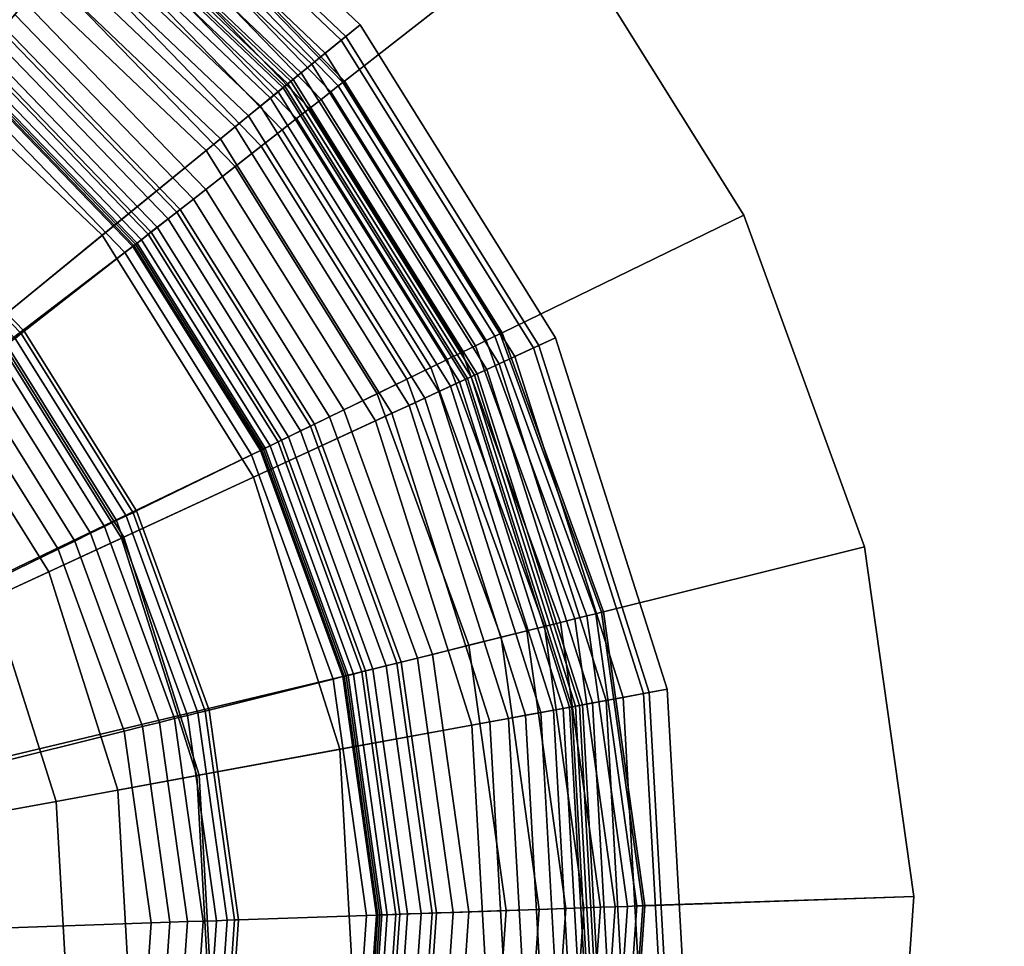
# Model space of a CAD drawing. Extents: x -43.1 to 43.1, y -41.3 to 41.3.
# Tile 325 of 656: x -0.817 to -0.001, y -18.316 to -17.548. Entities that reach past the tile are written whole.
import ezdxf

# ---------------------------------------------------------------- set-up
doc = ezdxf.new("R2010")
doc.units = 0
for name, color, linetype in [('LAMP', 7, 'CONTINUOUS'), ('LAMP_SUPPORT', 18, 'CONTINUOUS'), ('METAL_BASE', 254, 'CONTINUOUS')]:
    doc.layers.add(name, color=color, linetype=linetype)

msp = doc.modelspace()

# ---------------------------------------------------------------- linework, layer by layer
at = {"layer": 'LAMP'}
for points in [[(-0.7686, -17.3573, 15.6079), (-0.5507, -17.5648, 15.6079), (-0.5352, -17.5521, 15.8637), (-0.7567, -17.3412, 15.8637)], [(-0.7567, -17.3412, 15.8637), (-0.5352, -17.5521, 15.8637), (-0.547, -17.5617, 15.9815), (-0.7657, -17.3534, 15.9815)], [(-0.7657, -17.3534, 15.9815), (-0.547, -17.5617, 15.9815), (-0.5924, -17.5988, 16.1042), (-0.8005, -17.4006, 16.1042)], [(-0.7787, -17.3711, 15.3235), (-0.564, -17.5756, 15.3235), (-0.5507, -17.5648, 15.6079), (-0.7686, -17.3573, 15.6079)], [(-0.7872, -17.3826, 15.0232), (-0.575, -17.5846, 15.0232), (-0.564, -17.5756, 15.3235), (-0.7787, -17.3711, 15.3235)], [(-0.794, -17.3918, 14.7202), (-0.5839, -17.5918, 14.7202), (-0.575, -17.5846, 15.0232), (-0.7872, -17.3826, 15.0232)], [(-0.7991, -17.3987, 14.4272), (-0.5906, -17.5973, 14.4272), (-0.5839, -17.5918, 14.7202), (-0.794, -17.3918, 14.7202)], [(-0.8005, -17.4006, 16.1042), (-0.5924, -17.5988, 16.1042), (-0.6627, -17.6561, 16.2234), (-0.8543, -17.4736, 16.2234)], [(-0.8055, -17.4074, 13.9082), (-0.5989, -17.6041, 13.9082), (-0.5974, -17.6029, 13.9233), (-0.8044, -17.4058, 13.9233)], [(-0.8044, -17.4058, 13.9233), (-0.5974, -17.6029, 13.9233), (-0.5951, -17.6009, 14.1573), (-0.8025, -17.4034, 14.1573)], [(-0.8025, -17.4034, 14.1573), (-0.5951, -17.6009, 14.1573), (-0.5906, -17.5973, 14.4272), (-0.7991, -17.3987, 14.4272)], [(-0.8135, -17.4183, 13.8822), (-0.6094, -17.6127, 13.8822), (-0.6031, -17.6075, 13.8943), (-0.8087, -17.4117, 13.8943)], [(-0.8087, -17.4117, 13.8943), (-0.6031, -17.6075, 13.8943), (-0.5989, -17.6041, 13.9082), (-0.8055, -17.4074, 13.9082)], [(-0.8199, -17.4269, 13.8722), (-0.6177, -17.6194, 13.8722), (-0.6094, -17.6127, 13.8822), (-0.8135, -17.4183, 13.8822)], [(-0.8275, -17.4372, 13.8647), (-0.6276, -17.6275, 13.8647), (-0.6177, -17.6194, 13.8722), (-0.8199, -17.4269, 13.8722)], [(-0.836, -17.4488, 13.8601), (-0.6388, -17.6366, 13.8601), (-0.6276, -17.6275, 13.8647), (-0.8275, -17.4372, 13.8647)], [(-0.8453, -17.4614, 13.8588), (-0.6509, -17.6465, 13.8588), (-0.6388, -17.6366, 13.8601), (-0.836, -17.4488, 13.8601)], [(-0.9906, -17.6585, 13.8664), (-0.8407, -17.8013, 13.8664), (-0.6509, -17.6465, 13.8588), (-0.8453, -17.4614, 13.8588)], [(-0.8543, -17.4736, 16.2234), (-0.6627, -17.6561, 16.2234), (-0.7489, -17.7264, 16.3306), (-0.9203, -17.5632, 16.3306)], [(-0.5507, -17.5648, 15.6079), (-0.3913, -17.8199, 15.6079), (-0.3731, -17.8115, 15.8637), (-0.5352, -17.5521, 15.8637)], [(-0.5352, -17.5521, 15.8637), (-0.3731, -17.8115, 15.8637), (-0.3869, -17.8179, 15.9815), (-0.547, -17.5617, 15.9815)], [(-0.9203, -17.5632, 16.3306), (-0.7489, -17.7264, 16.3306), (-0.8424, -17.8026, 16.4176), (-0.9919, -17.6602, 16.4176)], [(-0.547, -17.5617, 15.9815), (-0.3869, -17.8179, 15.9815), (-0.4402, -17.8425, 16.1042), (-0.5924, -17.5988, 16.1042)], [(-0.564, -17.5756, 15.3235), (-0.4068, -17.8271, 15.3235), (-0.3913, -17.8199, 15.6079), (-0.5507, -17.5648, 15.6079)], [(-0.575, -17.5846, 15.0232), (-0.4198, -17.8331, 15.0232), (-0.4068, -17.8271, 15.3235), (-0.564, -17.5756, 15.3235)], [(-0.5839, -17.5918, 14.7202), (-0.4302, -17.8379, 14.7202), (-0.4198, -17.8331, 15.0232), (-0.575, -17.5846, 15.0232)], [(-0.5906, -17.5973, 14.4272), (-0.438, -17.8415, 14.4272), (-0.4302, -17.8379, 14.7202), (-0.5839, -17.5918, 14.7202)], [(-0.5924, -17.5988, 16.1042), (-0.4402, -17.8425, 16.1042), (-0.5224, -17.8805, 16.2234), (-0.6627, -17.6561, 16.2234)], [(-0.5974, -17.6029, 13.9233), (-0.446, -17.8452, 13.9233), (-0.4432, -17.8439, 14.1573), (-0.5951, -17.6009, 14.1573)], [(-0.5951, -17.6009, 14.1573), (-0.4432, -17.8439, 14.1573), (-0.438, -17.8415, 14.4272), (-0.5906, -17.5973, 14.4272)], [(-0.6094, -17.6127, 13.8822), (-0.4601, -17.8517, 13.8822), (-0.4526, -17.8482, 13.8943), (-0.6031, -17.6075, 13.8943)], [(-0.6031, -17.6075, 13.8943), (-0.4526, -17.8482, 13.8943), (-0.4478, -17.846, 13.9082), (-0.5989, -17.6041, 13.9082)], [(-0.5989, -17.6041, 13.9082), (-0.4478, -17.846, 13.9082), (-0.446, -17.8452, 13.9233), (-0.5974, -17.6029, 13.9233)], [(-0.6177, -17.6194, 13.8722), (-0.4698, -17.8562, 13.8722), (-0.4601, -17.8517, 13.8822), (-0.6094, -17.6127, 13.8822)], [(-0.6276, -17.6275, 13.8647), (-0.4814, -17.8615, 13.8647), (-0.4698, -17.8562, 13.8722), (-0.6177, -17.6194, 13.8722)], [(-0.6388, -17.6366, 13.8601), (-0.4945, -17.8676, 13.8601), (-0.4814, -17.8615, 13.8647), (-0.6276, -17.6275, 13.8647)], [(-0.6509, -17.6465, 13.8588), (-0.5087, -17.8741, 13.8588), (-0.4945, -17.8676, 13.8601), (-0.6388, -17.6366, 13.8601)], [(-0.8407, -17.8013, 13.8664), (-0.731, -17.9769, 13.8664), (-0.5087, -17.8741, 13.8588), (-0.6509, -17.6465, 13.8588)], [(-0.6627, -17.6561, 16.2234), (-0.5224, -17.8805, 16.2234), (-0.6235, -17.9272, 16.3306), (-0.7489, -17.7264, 16.3306)], [(-0.8938, -17.8446, 13.367), (-1.0313, -17.7137, 13.367), (-1.4808, -18.3233, 13.367), (-0.7932, -18.0056, 13.367)], [(-0.7489, -17.7264, 16.3306), (-0.6235, -17.9272, 16.3306), (-0.7329, -17.9778, 16.4176), (-0.8424, -17.8026, 16.4176)], [(-0.8424, -17.8026, 16.4176), (-0.7329, -17.9778, 16.4176), (-0.8405, -18.0275, 16.4759), (-0.9342, -17.8775, 16.4759)], [(-0.8938, -17.8446, 13.367), (-0.7932, -18.0056, 13.367), (-0.731, -17.9769, 13.8664), (-0.8407, -17.8013, 13.8664)], [(-0.3913, -17.8199, 15.6079), (-0.3003, -18.1067, 15.6079), (-0.2806, -18.103, 15.8637), (-0.3731, -17.8115, 15.8637)], [(-0.3731, -17.8115, 15.8637), (-0.2806, -18.103, 15.8637), (-0.2956, -18.1058, 15.9815), (-0.3869, -17.8179, 15.9815)], [(-0.3869, -17.8179, 15.9815), (-0.2956, -18.1058, 15.9815), (-0.3533, -18.1164, 16.1042), (-0.4402, -17.8425, 16.1042)], [(-0.4068, -17.8271, 15.3235), (-0.3172, -18.1098, 15.3235), (-0.3003, -18.1067, 15.6079), (-0.3913, -17.8199, 15.6079)], [(-0.4198, -17.8331, 15.0232), (-0.3312, -18.1123, 15.0232), (-0.3172, -18.1098, 15.3235), (-0.4068, -17.8271, 15.3235)], [(-0.438, -17.8415, 14.4272), (-0.3509, -18.1159, 14.4272), (-0.3424, -18.1144, 14.7202), (-0.4302, -17.8379, 14.7202)], [(-0.4302, -17.8379, 14.7202), (-0.3424, -18.1144, 14.7202), (-0.3312, -18.1123, 15.0232), (-0.4198, -17.8331, 15.0232)], [(-0.4402, -17.8425, 16.1042), (-0.3533, -18.1164, 16.1042), (-0.4424, -18.1327, 16.2234), (-0.5224, -17.8805, 16.2234)], [(-0.4526, -17.8482, 13.8943), (-0.3667, -18.1189, 13.8943), (-0.3615, -18.1179, 13.9082), (-0.4478, -17.846, 13.9082)], [(-0.4478, -17.846, 13.9082), (-0.3615, -18.1179, 13.9082), (-0.3596, -18.1175, 13.9233), (-0.446, -17.8452, 13.9233)], [(-0.446, -17.8452, 13.9233), (-0.3596, -18.1175, 13.9233), (-0.3566, -18.117, 14.1573), (-0.4432, -17.8439, 14.1573)], [(-0.4432, -17.8439, 14.1573), (-0.3566, -18.117, 14.1573), (-0.3509, -18.1159, 14.4272), (-0.438, -17.8415, 14.4272)], [(-0.4698, -17.8562, 13.8722), (-0.3854, -18.1223, 13.8722), (-0.3748, -18.1203, 13.8822), (-0.4601, -17.8517, 13.8822)], [(-0.4601, -17.8517, 13.8822), (-0.3748, -18.1203, 13.8822), (-0.3667, -18.1189, 13.8943), (-0.4526, -17.8482, 13.8943)], [(-0.4945, -17.8676, 13.8601), (-0.4122, -18.1272, 13.8601), (-0.398, -18.1246, 13.8647), (-0.4814, -17.8615, 13.8647)], [(-0.4814, -17.8615, 13.8647), (-0.398, -18.1246, 13.8647), (-0.3854, -18.1223, 13.8722), (-0.4698, -17.8562, 13.8722)], [(-0.5087, -17.8741, 13.8588), (-0.4275, -18.13, 13.8588), (-0.4122, -18.1272, 13.8601), (-0.4945, -17.8676, 13.8601)], [(-0.731, -17.9769, 13.8664), (-0.6684, -18.1742, 13.8664), (-0.4275, -18.13, 13.8588), (-0.5087, -17.8741, 13.8588)], [(-0.5224, -17.8805, 16.2234), (-0.4424, -18.1327, 16.2234), (-0.5519, -18.1528, 16.3306), (-0.6235, -17.9272, 16.3306)], [(-0.6235, -17.9272, 16.3306), (-0.5519, -18.1528, 16.3306), (-0.6705, -18.1746, 16.4176), (-0.7329, -17.9778, 16.4176)], [(-0.7932, -18.0056, 13.367), (-0.7358, -18.1866, 13.367), (-0.6684, -18.1742, 13.8664), (-0.731, -17.9769, 13.8664)], [(-0.7329, -17.9778, 16.4176), (-0.6705, -18.1746, 16.4176), (-0.7871, -18.196, 16.4759), (-0.8405, -18.0275, 16.4759)], [(-0.7358, -18.1866, 13.367), (-0.7932, -18.0056, 13.367), (-1.4808, -18.3233, 13.367), (-0.7252, -18.3761, 13.367)], [(-0.8405, -18.0275, 16.4759), (-0.7871, -18.196, 16.4759), (-0.8904, -18.215, 16.4972), (-0.9359, -18.0716, 16.4972)], [(-0.2956, -18.1058, 15.9815), (-0.2787, -18.4074, 15.9815), (-0.3372, -18.4033, 16.1042), (-0.3533, -18.1164, 16.1042)], [(-0.3172, -18.1098, 15.3235), (-0.3006, -18.4058, 15.3235), (-0.2835, -18.407, 15.6079), (-0.3003, -18.1067, 15.6079)], [(-0.3003, -18.1067, 15.6079), (-0.2835, -18.407, 15.6079), (-0.2635, -18.4084, 15.8637), (-0.2806, -18.103, 15.8637)], [(-0.2806, -18.103, 15.8637), (-0.2635, -18.4084, 15.8637), (-0.2787, -18.4074, 15.9815), (-0.2956, -18.1058, 15.9815)], [(-0.3566, -18.117, 14.1573), (-0.3406, -18.403, 14.1573), (-0.3348, -18.4034, 14.4272), (-0.3509, -18.1159, 14.4272)], [(-0.3509, -18.1159, 14.4272), (-0.3348, -18.4034, 14.4272), (-0.3262, -18.404, 14.7202), (-0.3424, -18.1144, 14.7202)], [(-0.3424, -18.1144, 14.7202), (-0.3262, -18.404, 14.7202), (-0.3148, -18.4048, 15.0232), (-0.3312, -18.1123, 15.0232)], [(-0.3312, -18.1123, 15.0232), (-0.3148, -18.4048, 15.0232), (-0.3006, -18.4058, 15.3235), (-0.3172, -18.1098, 15.3235)], [(-0.3533, -18.1164, 16.1042), (-0.3372, -18.4033, 16.1042), (-0.4276, -18.397, 16.2234), (-0.4424, -18.1327, 16.2234)], [(-0.398, -18.1246, 13.8647), (-0.3826, -18.4001, 13.8647), (-0.3698, -18.401, 13.8722), (-0.3854, -18.1223, 13.8722)], [(-0.3854, -18.1223, 13.8722), (-0.3698, -18.401, 13.8722), (-0.3591, -18.4017, 13.8822), (-0.3748, -18.1203, 13.8822)], [(-0.3748, -18.1203, 13.8822), (-0.3591, -18.4017, 13.8822), (-0.3509, -18.4023, 13.8943), (-0.3667, -18.1189, 13.8943)], [(-0.3667, -18.1189, 13.8943), (-0.3509, -18.4023, 13.8943), (-0.3456, -18.4027, 13.9082), (-0.3615, -18.1179, 13.9082)], [(-0.3615, -18.1179, 13.9082), (-0.3456, -18.4027, 13.9082), (-0.3437, -18.4028, 13.9233), (-0.3596, -18.1175, 13.9233)], [(-0.3596, -18.1175, 13.9233), (-0.3437, -18.4028, 13.9233), (-0.3406, -18.403, 14.1573), (-0.3566, -18.117, 14.1573)], [(-0.6684, -18.1742, 13.8664), (-0.6568, -18.3809, 13.8664), (-0.4125, -18.398, 13.8588), (-0.4275, -18.13, 13.8588)], [(-0.4275, -18.13, 13.8588), (-0.4125, -18.398, 13.8588), (-0.3969, -18.3991, 13.8601), (-0.4122, -18.1272, 13.8601)], [(-0.4122, -18.1272, 13.8601), (-0.3969, -18.3991, 13.8601), (-0.3826, -18.4001, 13.8647), (-0.398, -18.1246, 13.8647)], [(-0.4424, -18.1327, 16.2234), (-0.4276, -18.397, 16.2234), (-0.5387, -18.3892, 16.3306), (-0.5519, -18.1528, 16.3306)], [(-0.5519, -18.1528, 16.3306), (-0.5387, -18.3892, 16.3306), (-0.659, -18.3808, 16.4176), (-0.6705, -18.1746, 16.4176)], [(-0.6705, -18.1746, 16.4176), (-0.659, -18.3808, 16.4176), (-0.7772, -18.3725, 16.4759), (-0.7871, -18.196, 16.4759)], [(-0.7358, -18.1866, 13.367), (-0.7252, -18.3761, 13.367), (-0.6568, -18.3809, 13.8664), (-0.6684, -18.1742, 13.8664)], [(-0.7871, -18.196, 16.4759), (-0.7772, -18.3725, 16.4759), (-0.882, -18.3652, 16.4972), (-0.8904, -18.215, 16.4972)]]:
    msp.add_3dface(points, dxfattribs=at)
at = {"layer": 'LAMP_SUPPORT'}
for points in [[(-0.8128, -17.5334, 10.1302), (-0.9916, -17.4128, 10.1302), (-1.006, -17.4398, 10.1202), (-0.8325, -17.5568, 10.1202)], [(-0.548, -17.5986, 10.2099), (-0.719, -17.4215, 10.2099), (-0.7201, -17.4228, 10.1948), (-0.5494, -17.5997, 10.1948)], [(-0.5494, -17.5997, 13.6888), (-0.7201, -17.4229, 13.6888), (-0.719, -17.4215, 13.6738), (-0.548, -17.5986, 13.6738)], [(-0.548, -17.5986, 13.6738), (-0.719, -17.4215, 13.6738), (-0.719, -17.4215, 10.2099), (-0.548, -17.5986, 10.2099)], [(-0.5532, -17.6027, 10.181), (-0.7233, -17.4266, 10.181), (-0.7283, -17.4326, 10.1688), (-0.5594, -17.6075, 10.1688)], [(-0.5594, -17.6075, 13.7148), (-0.7283, -17.4326, 13.7148), (-0.7233, -17.4266, 13.7026), (-0.5532, -17.6027, 13.7026)], [(-0.5494, -17.5997, 10.1948), (-0.7201, -17.4228, 10.1948), (-0.7233, -17.4266, 10.181), (-0.5532, -17.6027, 10.181)], [(-0.5532, -17.6027, 13.7026), (-0.7233, -17.4266, 13.7026), (-0.7201, -17.4229, 13.6888), (-0.5494, -17.5997, 13.6888)], [(-0.5594, -17.6075, 10.1688), (-0.7283, -17.4326, 10.1688), (-0.7348, -17.4404, 10.1587), (-0.5674, -17.6138, 10.1587)], [(-0.5674, -17.6138, 13.725), (-0.7348, -17.4404, 13.725), (-0.7283, -17.4326, 13.7148), (-0.5594, -17.6075, 13.7148)], [(-0.5674, -17.6138, 10.1587), (-0.7348, -17.4404, 10.1587), (-0.7427, -17.4497, 10.1509), (-0.577, -17.6213, 10.1509)], [(-0.577, -17.6213, 13.7328), (-0.7427, -17.4497, 13.7328), (-0.7348, -17.4404, 13.725), (-0.5674, -17.6138, 13.725)], [(-0.577, -17.6213, 10.1509), (-0.7427, -17.4497, 10.1509), (-0.7515, -17.4603, 10.146), (-0.5879, -17.6298, 10.146)], [(-0.5879, -17.6298, 13.7377), (-0.7515, -17.4603, 13.7377), (-0.7427, -17.4497, 13.7328), (-0.577, -17.6213, 13.7328)], [(-0.5879, -17.6298, 10.146), (-0.7515, -17.4603, 10.146), (-0.7612, -17.4718, 10.1442), (-0.5997, -17.6391, 10.1442)], [(-0.5997, -17.6391, 13.7394), (-0.7612, -17.4718, 13.7394), (-0.7515, -17.4603, 13.7377), (-0.5879, -17.6298, 13.7377)], [(-1.4648, -18.3026, 12.7749), (-1.0271, -17.4795, 12.7749), (-0.8614, -17.5912, 12.7749), (-0.7226, -17.735, 12.7749)], [(-0.6732, -17.6965, 13.7394), (-0.8212, -17.5433, 13.7394), (-0.7612, -17.4718, 13.7394), (-0.5997, -17.6391, 13.7394)], [(-0.5997, -17.6391, 10.1442), (-0.7612, -17.4718, 10.1442), (-0.7753, -17.4886, 10.1425), (-0.617, -17.6526, 10.1425)], [(-0.617, -17.6526, 10.1425), (-0.7753, -17.4886, 10.1425), (-0.793, -17.5097, 10.1378), (-0.6387, -17.6695, 10.1378)], [(-0.6387, -17.6695, 10.1378), (-0.793, -17.5097, 10.1378), (-0.8128, -17.5334, 10.1302), (-0.663, -17.6885, 10.1302)], [(-0.663, -17.6885, 10.1302), (-0.8128, -17.5334, 10.1302), (-0.8325, -17.5568, 10.1202), (-0.6871, -17.7073, 10.1202)], [(-0.6842, -17.7051, 13.7378), (-0.8301, -17.554, 13.7378), (-0.8212, -17.5433, 13.7394), (-0.6732, -17.6965, 13.7394)], [(-0.6871, -17.7073, 10.1202), (-0.8325, -17.5568, 10.1202), (-0.8497, -17.5773, 10.1081), (-0.7082, -17.7238, 10.1081)], [(-0.6943, -17.7129, 13.7333), (-0.8384, -17.5638, 13.7333), (-0.8301, -17.554, 13.7378), (-0.6842, -17.7051, 13.7378)], [(-0.7032, -17.7199, 13.7261), (-0.8456, -17.5724, 13.7261), (-0.8384, -17.5638, 13.7333), (-0.6943, -17.7129, 13.7333)], [(-0.7082, -17.7238, 10.1081), (-0.8497, -17.5773, 10.1081), (-0.8621, -17.5921, 10.0942), (-0.7234, -17.7357, 10.0942)], [(-0.7107, -17.7257, 13.7167), (-0.8517, -17.5797, 13.7167), (-0.8456, -17.5724, 13.7261), (-0.7032, -17.7199, 13.7261)], [(-0.72, -17.733, 13.6925), (-0.8593, -17.5887, 13.6925), (-0.8563, -17.5852, 13.7054), (-0.7163, -17.7302, 13.7054)], [(-0.7163, -17.7302, 13.7054), (-0.8563, -17.5852, 13.7054), (-0.8517, -17.5797, 13.7167), (-0.7107, -17.7257, 13.7167)], [(-0.7234, -17.7357, 10.0942), (-0.8621, -17.5921, 10.0942), (-0.8675, -17.5985, 10.0789), (-0.73, -17.7408, 10.0789)], [(-0.7226, -17.735, 12.7749), (-0.8614, -17.5912, 12.7749), (-0.8603, -17.59, 13.6786), (-0.7213, -17.734, 13.6786)], [(-0.7213, -17.734, 13.6786), (-0.8603, -17.59, 13.6786), (-0.8593, -17.5887, 13.6925), (-0.72, -17.733, 13.6925)], [(-0.73, -17.7408, 10.0789), (-0.8675, -17.5985, 10.0789), (-0.9356, -17.6797, 9.0568), (-0.8135, -17.8061, 9.0568)], [(-0.4191, -17.8082, 10.1948), (-0.5494, -17.5997, 10.1948), (-0.5532, -17.6027, 10.181), (-0.4235, -17.8103, 10.181)], [(-0.4235, -17.8103, 13.7026), (-0.5532, -17.6027, 13.7026), (-0.5494, -17.5997, 13.6888), (-0.4191, -17.8082, 13.6888)], [(-0.4175, -17.8074, 10.2099), (-0.548, -17.5986, 10.2099), (-0.5494, -17.5997, 10.1948), (-0.4191, -17.8082, 10.1948)], [(-0.4191, -17.8082, 13.6888), (-0.5494, -17.5997, 13.6888), (-0.548, -17.5986, 13.6738), (-0.4175, -17.8074, 13.6738)], [(-0.4175, -17.8074, 13.6738), (-0.548, -17.5986, 13.6738), (-0.548, -17.5986, 10.2099), (-0.4175, -17.8074, 10.2099)], [(-0.4305, -17.8137, 10.1688), (-0.5594, -17.6075, 10.1688), (-0.5674, -17.6138, 10.1587), (-0.4396, -17.8182, 10.1587)], [(-0.4396, -17.8182, 13.725), (-0.5674, -17.6138, 13.725), (-0.5594, -17.6075, 13.7148), (-0.4305, -17.8137, 13.7148)], [(-0.4235, -17.8103, 10.181), (-0.5532, -17.6027, 10.181), (-0.5594, -17.6075, 10.1688), (-0.4305, -17.8137, 10.1688)], [(-0.4305, -17.8137, 13.7148), (-0.5594, -17.6075, 13.7148), (-0.5532, -17.6027, 13.7026), (-0.4235, -17.8103, 13.7026)], [(-0.4396, -17.8182, 10.1587), (-0.5674, -17.6138, 10.1587), (-0.577, -17.6213, 10.1509), (-0.4506, -17.8235, 10.1509)], [(-0.4506, -17.8235, 13.7328), (-0.577, -17.6213, 13.7328), (-0.5674, -17.6138, 13.725), (-0.4396, -17.8182, 13.725)], [(-0.4506, -17.8235, 10.1509), (-0.577, -17.6213, 10.1509), (-0.5879, -17.6298, 10.146), (-0.463, -17.8296, 10.146)], [(-0.463, -17.8296, 13.7377), (-0.5879, -17.6298, 13.7377), (-0.577, -17.6213, 13.7328), (-0.4506, -17.8235, 13.7328)], [(-0.463, -17.8296, 10.146), (-0.5879, -17.6298, 10.146), (-0.5997, -17.6391, 10.1442), (-0.4765, -17.8362, 10.1442)], [(-0.4765, -17.8362, 13.7394), (-0.5997, -17.6391, 13.7394), (-0.5879, -17.6298, 13.7377), (-0.463, -17.8296, 13.7377)], [(-0.5604, -17.8771, 13.7394), (-0.6732, -17.6965, 13.7394), (-0.5997, -17.6391, 13.7394), (-0.4765, -17.8362, 13.7394)], [(-0.4765, -17.8362, 10.1442), (-0.5997, -17.6391, 10.1442), (-0.617, -17.6526, 10.1425), (-0.4963, -17.8458, 10.1425)], [(-0.4963, -17.8458, 10.1425), (-0.617, -17.6526, 10.1425), (-0.6387, -17.6695, 10.1378), (-0.521, -17.8579, 10.1378)], [(-0.521, -17.8579, 10.1378), (-0.6387, -17.6695, 10.1378), (-0.663, -17.6885, 10.1302), (-0.5487, -17.8714, 10.1302)], [(-0.8161, -17.8081, 9.0415), (-0.9377, -17.6822, 9.0415), (-0.9417, -17.687, 9.0276), (-0.821, -17.812, 9.0276)], [(-0.8135, -17.8061, 9.0568), (-0.9356, -17.6797, 9.0568), (-0.9377, -17.6822, 9.0415), (-0.8161, -17.8081, 9.0415)], [(-0.5487, -17.8714, 10.1302), (-0.663, -17.6885, 10.1302), (-0.6871, -17.7073, 10.1202), (-0.5762, -17.8848, 10.1202)], [(-0.5729, -17.8832, 13.7378), (-0.6842, -17.7051, 13.7378), (-0.6732, -17.6965, 13.7394), (-0.5604, -17.8771, 13.7394)], [(-0.5762, -17.8848, 10.1202), (-0.6871, -17.7073, 10.1202), (-0.7082, -17.7238, 10.1081), (-0.6003, -17.8965, 10.1081)], [(-0.5844, -17.8888, 13.7333), (-0.6943, -17.7129, 13.7333), (-0.6842, -17.7051, 13.7378), (-0.5729, -17.8832, 13.7378)], [(-0.5946, -17.8938, 13.7261), (-0.7032, -17.7199, 13.7261), (-0.6943, -17.7129, 13.7333), (-0.5844, -17.8888, 13.7333)], [(-0.6003, -17.8965, 10.1081), (-0.7082, -17.7238, 10.1081), (-0.7234, -17.7357, 10.0942), (-0.6176, -17.905, 10.0942)], [(-0.6031, -17.8979, 13.7167), (-0.7107, -17.7257, 13.7167), (-0.7032, -17.7199, 13.7261), (-0.5946, -17.8938, 13.7261)], [(-0.6137, -17.9031, 13.6925), (-0.72, -17.733, 13.6925), (-0.7163, -17.7302, 13.7054), (-0.6096, -17.9011, 13.7054)], [(-0.6096, -17.9011, 13.7054), (-0.7163, -17.7302, 13.7054), (-0.7107, -17.7257, 13.7167), (-0.6031, -17.8979, 13.7167)], [(-1.4572, -18.3089, 12.7749), (-1.4648, -18.3026, 12.7749), (-0.7226, -17.735, 12.7749), (-0.6166, -17.9045, 12.7749)], [(-0.6251, -17.9087, 10.0789), (-0.73, -17.7408, 10.0789), (-0.8135, -17.8061, 9.0568), (-0.7204, -17.9551, 9.0568)], [(-0.6176, -17.905, 10.0942), (-0.7234, -17.7357, 10.0942), (-0.73, -17.7408, 10.0789), (-0.6251, -17.9087, 10.0789)], [(-0.6166, -17.9045, 12.7749), (-0.7226, -17.735, 12.7749), (-0.7213, -17.734, 13.6786), (-0.6152, -17.9038, 13.6786)], [(-0.6152, -17.9038, 13.6786), (-0.7213, -17.734, 13.6786), (-0.72, -17.733, 13.6925), (-0.6137, -17.9031, 13.6925)], [(-0.7204, -17.9551, 9.0568), (-0.8135, -17.8061, 9.0568), (-0.8161, -17.8081, 9.0415), (-0.7233, -17.9566, 9.0415)], [(-0.729, -17.9593, 9.0276), (-0.821, -17.812, 9.0276), (-0.828, -17.8174, 9.0155), (-0.7369, -17.9632, 9.0155)], [(-0.7233, -17.9566, 9.0415), (-0.8161, -17.8081, 9.0415), (-0.821, -17.812, 9.0276), (-0.729, -17.9593, 9.0276)], [(-0.3473, -18.0422, 10.1688), (-0.4305, -17.8137, 10.1688), (-0.4396, -17.8182, 10.1587), (-0.3572, -18.0447, 10.1587)], [(-0.3572, -18.0447, 13.725), (-0.4396, -17.8182, 13.725), (-0.4305, -17.8137, 13.7148), (-0.3473, -18.0422, 13.7148)], [(-0.3398, -18.0404, 10.181), (-0.4235, -17.8103, 10.181), (-0.4305, -17.8137, 10.1688), (-0.3473, -18.0422, 10.1688)], [(-0.3473, -18.0422, 13.7148), (-0.4305, -17.8137, 13.7148), (-0.4235, -17.8103, 13.7026), (-0.3398, -18.0404, 13.7026)], [(-0.335, -18.0392, 10.1948), (-0.4191, -17.8082, 10.1948), (-0.4235, -17.8103, 10.181), (-0.3398, -18.0404, 10.181)], [(-0.3398, -18.0404, 13.7026), (-0.4235, -17.8103, 13.7026), (-0.4191, -17.8082, 13.6888), (-0.335, -18.0392, 13.6888)], [(-0.3333, -18.0388, 10.2099), (-0.4175, -17.8074, 10.2099), (-0.4191, -17.8082, 10.1948), (-0.335, -18.0392, 10.1948)], [(-0.335, -18.0392, 13.6888), (-0.4191, -17.8082, 13.6888), (-0.4175, -17.8074, 13.6738), (-0.3333, -18.0388, 13.6738)], [(-0.3333, -18.0388, 13.6738), (-0.4175, -17.8074, 13.6738), (-0.4175, -17.8074, 10.2099), (-0.3333, -18.0388, 10.2099)], [(-0.7369, -17.9632, 9.0155), (-0.828, -17.8174, 9.0155), (-0.8368, -17.8242, 9.0055), (-0.7469, -17.9681, 9.0055)], [(-0.3572, -18.0447, 10.1587), (-0.4396, -17.8182, 10.1587), (-0.4506, -17.8235, 10.1509), (-0.369, -18.0477, 10.1509)], [(-0.369, -18.0477, 13.7328), (-0.4506, -17.8235, 13.7328), (-0.4396, -17.8182, 13.725), (-0.3572, -18.0447, 13.725)], [(-0.7469, -17.9681, 9.0055), (-0.8368, -17.8242, 9.0055), (-0.847, -17.8322, 8.9979), (-0.7586, -17.9737, 8.9979)], [(-0.3824, -18.051, 10.146), (-0.463, -17.8296, 10.146), (-0.4765, -17.8362, 10.1442), (-0.397, -18.0546, 10.1442)], [(-0.397, -18.0546, 13.7394), (-0.4765, -17.8362, 13.7394), (-0.463, -17.8296, 13.7377), (-0.3824, -18.051, 13.7377)], [(-0.369, -18.0477, 10.1509), (-0.4506, -17.8235, 10.1509), (-0.463, -17.8296, 10.146), (-0.3824, -18.051, 10.146)], [(-0.3824, -18.051, 13.7377), (-0.463, -17.8296, 13.7377), (-0.4506, -17.8235, 13.7328), (-0.369, -18.0477, 13.7328)], [(-0.7586, -17.9737, 8.9979), (-0.847, -17.8322, 8.9979), (-0.8584, -17.8411, 8.9931), (-0.7715, -17.9801, 8.9931)], [(-0.4875, -18.0772, 13.7394), (-0.5604, -17.8771, 13.7394), (-0.4765, -17.8362, 13.7394), (-0.397, -18.0546, 13.7394)], [(-0.397, -18.0546, 10.1442), (-0.4765, -17.8362, 10.1442), (-0.4963, -17.8458, 10.1425), (-0.4183, -18.0599, 10.1425)], [(-0.7715, -17.9801, 8.9931), (-0.8584, -17.8411, 8.9931), (-0.8706, -17.8507, 8.9914), (-0.7855, -17.9869, 8.9914)], [(-0.4183, -18.0599, 10.1425), (-0.4963, -17.8458, 10.1425), (-0.521, -17.8579, 10.1378), (-0.445, -18.0666, 10.1378)], [(-0.7855, -17.9869, 8.9914), (-0.8706, -17.8507, 8.9914), (-1.1497, -18.0687, 8.9914), (-1.1038, -18.1421, 8.9914)], [(-0.445, -18.0666, 10.1378), (-0.521, -17.8579, 10.1378), (-0.5487, -17.8714, 10.1302), (-0.475, -18.0741, 10.1302)], [(-0.475, -18.0741, 10.1302), (-0.5487, -17.8714, 10.1302), (-0.5762, -17.8848, 10.1202), (-0.5046, -18.0815, 10.1202)], [(-0.5011, -18.0806, 13.7378), (-0.5729, -17.8832, 13.7378), (-0.5604, -17.8771, 13.7394), (-0.4875, -18.0772, 13.7394)], [(-0.5046, -18.0815, 10.1202), (-0.5762, -17.8848, 10.1202), (-0.6003, -17.8965, 10.1081), (-0.5306, -18.0879, 10.1081)], [(-0.5135, -18.0837, 13.7333), (-0.5844, -17.8888, 13.7333), (-0.5729, -17.8832, 13.7378), (-0.5011, -18.0806, 13.7378)], [(-0.5336, -18.0887, 13.7167), (-0.6031, -17.8979, 13.7167), (-0.5946, -17.8938, 13.7261), (-0.5245, -18.0864, 13.7261)], [(-0.5245, -18.0864, 13.7261), (-0.5946, -17.8938, 13.7261), (-0.5844, -17.8888, 13.7333), (-0.5135, -18.0837, 13.7333)], [(-0.5306, -18.0879, 10.1081), (-0.6003, -17.8965, 10.1081), (-0.6176, -17.905, 10.0942), (-0.5494, -18.0926, 10.0942)], [(-0.5483, -18.0923, 12.7749), (-0.6166, -17.9045, 12.7749), (-0.6152, -17.9038, 13.6786), (-0.5467, -18.0919, 13.6786)], [(-0.5467, -18.0919, 13.6786), (-0.6152, -17.9038, 13.6786), (-0.6137, -17.9031, 13.6925), (-0.5451, -18.0916, 13.6925)], [(-0.5451, -18.0916, 13.6925), (-0.6137, -17.9031, 13.6925), (-0.6096, -17.9011, 13.7054), (-0.5406, -18.0904, 13.7054)], [(-0.5406, -18.0904, 13.7054), (-0.6096, -17.9011, 13.7054), (-0.6031, -17.8979, 13.7167), (-0.5336, -18.0887, 13.7167)], [(-1.4572, -18.3089, 12.7749), (-0.6166, -17.9045, 12.7749), (-0.5483, -18.0923, 12.7749)], [(-0.5575, -18.0946, 10.0789), (-0.6251, -17.9087, 10.0789), (-0.7204, -17.9551, 9.0568), (-0.6603, -18.1203, 9.0568)], [(-0.5494, -18.0926, 10.0942), (-0.6176, -17.905, 10.0942), (-0.6251, -17.9087, 10.0789), (-0.5575, -18.0946, 10.0789)], [(-0.6695, -18.1226, 9.0276), (-0.729, -17.9593, 9.0276), (-0.7369, -17.9632, 9.0155), (-0.6781, -18.1247, 9.0155)], [(-0.6635, -18.1211, 9.0415), (-0.7233, -17.9566, 9.0415), (-0.729, -17.9593, 9.0276), (-0.6695, -18.1226, 9.0276)], [(-0.6603, -18.1203, 9.0568), (-0.7204, -17.9551, 9.0568), (-0.7233, -17.9566, 9.0415), (-0.6635, -18.1211, 9.0415)], [(-0.6889, -18.1274, 9.0055), (-0.7469, -17.9681, 9.0055), (-0.7586, -17.9737, 8.9979), (-0.7015, -18.1305, 8.9979)], [(-0.6781, -18.1247, 9.0155), (-0.7369, -17.9632, 9.0155), (-0.7469, -17.9681, 9.0055), (-0.6889, -18.1274, 9.0055)], [(-0.7015, -18.1305, 8.9979), (-0.7586, -17.9737, 8.9979), (-0.7715, -17.9801, 8.9931), (-0.7155, -18.134, 8.9931)], [(-0.7155, -18.134, 8.9931), (-0.7715, -17.9801, 8.9931), (-0.7855, -17.9869, 8.9914), (-0.7306, -18.1378, 8.9914)], [(-0.7306, -18.1378, 8.9914), (-0.7855, -17.9869, 8.9914), (-1.1038, -18.1421, 8.9914), (-1.0742, -18.2235, 8.9914)], [(-0.3135, -18.2831, 10.1688), (-0.3473, -18.0422, 10.1688), (-0.3572, -18.0447, 10.1587), (-0.3237, -18.2834, 10.1587)], [(-0.3237, -18.2834, 13.725), (-0.3572, -18.0447, 13.725), (-0.3473, -18.0422, 13.7148), (-0.3135, -18.2831, 13.7148)], [(-0.3057, -18.2828, 10.181), (-0.3398, -18.0404, 10.181), (-0.3473, -18.0422, 10.1688), (-0.3135, -18.2831, 10.1688)], [(-0.3135, -18.2831, 13.7148), (-0.3473, -18.0422, 13.7148), (-0.3398, -18.0404, 13.7026), (-0.3057, -18.2828, 13.7026)], [(-0.3008, -18.2826, 10.1948), (-0.335, -18.0392, 10.1948), (-0.3398, -18.0404, 10.181), (-0.3057, -18.2828, 10.181)], [(-0.3057, -18.2828, 13.7026), (-0.3398, -18.0404, 13.7026), (-0.335, -18.0392, 13.6888), (-0.3008, -18.2826, 13.6888)], [(-0.299, -18.2825, 10.2099), (-0.3333, -18.0388, 10.2099), (-0.335, -18.0392, 10.1948), (-0.3008, -18.2826, 10.1948)], [(-0.3008, -18.2826, 13.6888), (-0.335, -18.0392, 13.6888), (-0.3333, -18.0388, 13.6738), (-0.299, -18.2826, 13.6738)], [(-0.299, -18.2826, 13.6738), (-0.3333, -18.0388, 13.6738), (-0.3333, -18.0388, 10.2099), (-0.299, -18.2825, 10.2099)], [(-0.3496, -18.2843, 10.146), (-0.3824, -18.051, 10.146), (-0.397, -18.0546, 10.1442), (-0.3647, -18.2848, 10.1442)], [(-0.3647, -18.2848, 13.7394), (-0.397, -18.0546, 13.7394), (-0.3824, -18.051, 13.7377), (-0.3496, -18.2843, 13.7377)], [(-0.3358, -18.2838, 10.1509), (-0.369, -18.0477, 10.1509), (-0.3824, -18.051, 10.146), (-0.3496, -18.2843, 10.146)], [(-0.3496, -18.2843, 13.7377), (-0.3824, -18.051, 13.7377), (-0.369, -18.0477, 13.7328), (-0.3358, -18.2838, 13.7328)], [(-0.3237, -18.2834, 10.1587), (-0.3572, -18.0447, 10.1587), (-0.369, -18.0477, 10.1509), (-0.3358, -18.2838, 10.1509)], [(-0.3358, -18.2838, 13.7328), (-0.369, -18.0477, 13.7328), (-0.3572, -18.0447, 13.725), (-0.3237, -18.2834, 13.725)], [(-0.4579, -18.2881, 13.7394), (-0.4875, -18.0772, 13.7394), (-0.397, -18.0546, 13.7394), (-0.3647, -18.2848, 13.7394)], [(-0.3647, -18.2848, 10.1442), (-0.397, -18.0546, 10.1442), (-0.4183, -18.0599, 10.1425), (-0.3866, -18.2856, 10.1425)], [(-0.4141, -18.2866, 10.1378), (-0.445, -18.0666, 10.1378), (-0.475, -18.0741, 10.1302), (-0.445, -18.2876, 10.1302)], [(-0.3866, -18.2856, 10.1425), (-0.4183, -18.0599, 10.1425), (-0.445, -18.0666, 10.1378), (-0.4141, -18.2866, 10.1378)], [(-0.445, -18.2876, 10.1302), (-0.475, -18.0741, 10.1302), (-0.5046, -18.0815, 10.1202), (-0.4755, -18.2887, 10.1202)], [(-0.4755, -18.2887, 10.1202), (-0.5046, -18.0815, 10.1202), (-0.5306, -18.0879, 10.1081), (-0.5022, -18.2896, 10.1081)], [(-0.4846, -18.289, 13.7333), (-0.5135, -18.0837, 13.7333), (-0.5011, -18.0806, 13.7378), (-0.4718, -18.2886, 13.7378)], [(-0.4718, -18.2886, 13.7378), (-0.5011, -18.0806, 13.7378), (-0.4875, -18.0772, 13.7394), (-0.4579, -18.2881, 13.7394)], [(-0.5022, -18.2896, 10.1081), (-0.5306, -18.0879, 10.1081), (-0.5494, -18.0926, 10.0942), (-0.5216, -18.2903, 10.0942)], [(-0.5188, -18.2902, 13.6786), (-0.5467, -18.0919, 13.6786), (-0.5451, -18.0916, 13.6925), (-0.5172, -18.2902, 13.6925)], [(-0.5172, -18.2902, 13.6925), (-0.5451, -18.0916, 13.6925), (-0.5406, -18.0904, 13.7054), (-0.5126, -18.29, 13.7054)], [(-0.5126, -18.29, 13.7054), (-0.5406, -18.0904, 13.7054), (-0.5336, -18.0887, 13.7167), (-0.5054, -18.2898, 13.7167)], [(-0.5054, -18.2898, 13.7167), (-0.5336, -18.0887, 13.7167), (-0.5245, -18.0864, 13.7261), (-0.4959, -18.2894, 13.7261)], [(-0.4959, -18.2894, 13.7261), (-0.5245, -18.0864, 13.7261), (-0.5135, -18.0837, 13.7333), (-0.4846, -18.289, 13.7333)], [(-1.4572, -18.3089, 12.7749), (-0.5483, -18.0923, 12.7749), (-0.5205, -18.2903, 12.7749), (-0.5344, -18.4897, 12.7749)], [(-0.5299, -18.2906, 10.0789), (-0.5575, -18.0946, 10.0789), (-0.6603, -18.1203, 9.0568), (-0.6358, -18.2943, 9.0568)], [(-0.5216, -18.2903, 10.0942), (-0.5494, -18.0926, 10.0942), (-0.5575, -18.0946, 10.0789), (-0.5299, -18.2906, 10.0789)], [(-0.5205, -18.2903, 12.7749), (-0.5483, -18.0923, 12.7749), (-0.5467, -18.0919, 13.6786), (-0.5188, -18.2902, 13.6786)], [(-0.6453, -18.2946, 9.0276), (-0.6695, -18.1226, 9.0276), (-0.6781, -18.1247, 9.0155), (-0.6542, -18.295, 9.0155)], [(-0.6391, -18.2944, 9.0415), (-0.6635, -18.1211, 9.0415), (-0.6695, -18.1226, 9.0276), (-0.6453, -18.2946, 9.0276)], [(-0.6358, -18.2943, 9.0568), (-0.6603, -18.1203, 9.0568), (-0.6635, -18.1211, 9.0415), (-0.6391, -18.2944, 9.0415)], [(-0.6783, -18.2958, 8.9979), (-0.7015, -18.1305, 8.9979), (-0.7155, -18.134, 8.9931), (-0.6927, -18.2963, 8.9931)], [(-0.6653, -18.2953, 9.0055), (-0.6889, -18.1274, 9.0055), (-0.7015, -18.1305, 8.9979), (-0.6783, -18.2958, 8.9979)], [(-0.6542, -18.295, 9.0155), (-0.6781, -18.1247, 9.0155), (-0.6889, -18.1274, 9.0055), (-0.6653, -18.2953, 9.0055)], [(-0.7082, -18.2968, 8.9914), (-0.7306, -18.1378, 8.9914), (-1.0742, -18.2235, 8.9914), (-1.0622, -18.3092, 8.9914)], [(-0.6927, -18.2963, 8.9931), (-0.7155, -18.134, 8.9931), (-0.7306, -18.1378, 8.9914), (-0.7082, -18.2968, 8.9914)], [(-0.46, -18.5028, 10.1302), (-0.445, -18.2876, 10.1302), (-0.4755, -18.2887, 10.1202), (-0.4901, -18.4975, 10.1202)], [(-0.4727, -18.5005, 13.7394), (-0.4579, -18.2881, 13.7394), (-0.3647, -18.2848, 13.7394), (-0.3809, -18.5167, 13.7394)], [(-0.4296, -18.5081, 10.1378), (-0.4141, -18.2866, 10.1378), (-0.445, -18.2876, 10.1302), (-0.46, -18.5028, 10.1302)], [(-0.4025, -18.5129, 10.1425), (-0.3866, -18.2856, 10.1425), (-0.4141, -18.2866, 10.1378), (-0.4296, -18.5081, 10.1378)], [(-0.3809, -18.5167, 10.1442), (-0.3647, -18.2848, 10.1442), (-0.3866, -18.2856, 10.1425), (-0.4025, -18.5129, 10.1425)], [(-0.3661, -18.5194, 10.146), (-0.3496, -18.2843, 10.146), (-0.3647, -18.2848, 10.1442), (-0.3809, -18.5167, 10.1442)], [(-0.3809, -18.5167, 13.7394), (-0.3647, -18.2848, 13.7394), (-0.3496, -18.2843, 13.7377), (-0.3661, -18.5194, 13.7377)], [(-0.3525, -18.5218, 10.1509), (-0.3358, -18.2838, 10.1509), (-0.3496, -18.2843, 10.146), (-0.3661, -18.5194, 10.146)], [(-0.3661, -18.5194, 13.7377), (-0.3496, -18.2843, 13.7377), (-0.3358, -18.2838, 13.7328), (-0.3525, -18.5218, 13.7328)], [(-0.3405, -18.5239, 10.1587), (-0.3237, -18.2834, 10.1587), (-0.3358, -18.2838, 10.1509), (-0.3525, -18.5218, 10.1509)], [(-0.3525, -18.5218, 13.7328), (-0.3358, -18.2838, 13.7328), (-0.3237, -18.2834, 13.725), (-0.3405, -18.5239, 13.725)], [(-0.3304, -18.5256, 10.1688), (-0.3135, -18.2831, 10.1688), (-0.3237, -18.2834, 10.1587), (-0.3405, -18.5239, 10.1587)], [(-0.3405, -18.5239, 13.725), (-0.3237, -18.2834, 13.725), (-0.3135, -18.2831, 13.7148), (-0.3304, -18.5256, 13.7148)], [(-0.3228, -18.527, 10.181), (-0.3057, -18.2828, 10.181), (-0.3135, -18.2831, 10.1688), (-0.3304, -18.5256, 10.1688)], [(-0.3304, -18.5256, 13.7148), (-0.3135, -18.2831, 13.7148), (-0.3057, -18.2828, 13.7026), (-0.3228, -18.527, 13.7026)], [(-0.3179, -18.5278, 10.1948), (-0.3008, -18.2826, 10.1948), (-0.3057, -18.2828, 10.181), (-0.3228, -18.527, 10.181)], [(-0.3228, -18.527, 13.7026), (-0.3057, -18.2828, 13.7026), (-0.3008, -18.2826, 13.6888), (-0.3179, -18.5278, 13.6888)], [(-0.3162, -18.5281, 10.2099), (-0.299, -18.2825, 10.2099), (-0.3008, -18.2826, 10.1948), (-0.3179, -18.5278, 10.1948)], [(-0.3179, -18.5278, 13.6888), (-0.3008, -18.2826, 13.6888), (-0.299, -18.2826, 13.6738), (-0.3162, -18.5281, 13.6738)], [(-0.3162, -18.5281, 13.6738), (-0.299, -18.2826, 13.6738), (-0.299, -18.2825, 10.2099), (-0.3162, -18.5281, 10.2099)], [(-0.6899, -18.4623, 8.9979), (-0.6783, -18.2958, 8.9979), (-0.6927, -18.2963, 8.9931), (-0.7041, -18.4597, 8.9931)], [(-0.6771, -18.4645, 9.0055), (-0.6653, -18.2953, 9.0055), (-0.6783, -18.2958, 8.9979), (-0.6899, -18.4623, 8.9979)], [(-0.6662, -18.4664, 9.0155), (-0.6542, -18.295, 9.0155), (-0.6653, -18.2953, 9.0055), (-0.6771, -18.4645, 9.0055)], [(-0.6575, -18.468, 9.0276), (-0.6453, -18.2946, 9.0276), (-0.6542, -18.295, 9.0155), (-0.6662, -18.4664, 9.0155)], [(-0.6513, -18.4691, 9.0415), (-0.6391, -18.2944, 9.0415), (-0.6453, -18.2946, 9.0276), (-0.6575, -18.468, 9.0276)], [(-0.6481, -18.4696, 9.0568), (-0.6358, -18.2943, 9.0568), (-0.6391, -18.2944, 9.0415), (-0.6513, -18.4691, 9.0415)], [(-0.5437, -18.488, 10.0789), (-0.5299, -18.2906, 10.0789), (-0.6358, -18.2943, 9.0568), (-0.6481, -18.4696, 9.0568)], [(-0.5355, -18.4895, 10.0942), (-0.5216, -18.2903, 10.0942), (-0.5299, -18.2906, 10.0789), (-0.5437, -18.488, 10.0789)], [(-0.5165, -18.4928, 10.1081), (-0.5022, -18.2896, 10.1081), (-0.5216, -18.2903, 10.0942), (-0.5355, -18.4895, 10.0942)], [(-0.5344, -18.4897, 12.7749), (-0.5205, -18.2903, 12.7749), (-0.5188, -18.2902, 13.6786), (-0.5328, -18.49, 13.6786)], [(-0.5328, -18.49, 13.6786), (-0.5188, -18.2902, 13.6786), (-0.5172, -18.2902, 13.6925), (-0.5312, -18.4902, 13.6925)], [(-0.5312, -18.4902, 13.6925), (-0.5172, -18.2902, 13.6925), (-0.5126, -18.29, 13.7054), (-0.5266, -18.491, 13.7054)], [(-0.5266, -18.491, 13.7054), (-0.5126, -18.29, 13.7054), (-0.5054, -18.2898, 13.7167), (-0.5195, -18.4923, 13.7167)], [(-0.5195, -18.4923, 13.7167), (-0.5054, -18.2898, 13.7167), (-0.4959, -18.2894, 13.7261), (-0.5102, -18.4939, 13.7261)], [(-0.4901, -18.4975, 10.1202), (-0.4755, -18.2887, 10.1202), (-0.5022, -18.2896, 10.1081), (-0.5165, -18.4928, 10.1081)], [(-0.5102, -18.4939, 13.7261), (-0.4959, -18.2894, 13.7261), (-0.4846, -18.289, 13.7333), (-0.4991, -18.4959, 13.7333)], [(-0.4991, -18.4959, 13.7333), (-0.4846, -18.289, 13.7333), (-0.4718, -18.2886, 13.7378), (-0.4865, -18.4981, 13.7378)], [(-0.4865, -18.4981, 13.7378), (-0.4718, -18.2886, 13.7378), (-0.4579, -18.2881, 13.7394), (-0.4727, -18.5005, 13.7394)], [(-0.7194, -18.457, 8.9914), (-0.7082, -18.2968, 8.9914), (-1.0622, -18.3092, 8.9914), (-1.0682, -18.3956, 8.9914)], [(-0.7041, -18.4597, 8.9931), (-0.6927, -18.2963, 8.9931), (-0.7082, -18.2968, 8.9914), (-0.7194, -18.457, 8.9914)], [(-1.4525, -18.3278, 12.7749), (-1.4572, -18.3089, 12.7749), (-0.5344, -18.4897, 12.7749), (-0.5895, -18.6818, 12.7749)]]:
    msp.add_3dface(points, dxfattribs=at)
at = {"layer": 'METAL_BASE'}
for points in [[(-15.2991, -29.0691, 39.5821), (-15.4187, -29.0063, 39.5459), (-0.9079, -1.3482, 39.5459), (-0.7883, -1.411, 39.5821)], [(-15.4187, -29.0063, 39.0781), (-15.2991, -29.0691, 39.0419), (-0.7883, -1.411, 39.0419), (-0.9079, -1.3482, 39.0781)], [(-15.1795, -29.1318, 39.5459), (-15.2991, -29.0691, 39.5821), (-0.7883, -1.411, 39.5821), (-0.6687, -1.4737, 39.5459)], [(-15.2991, -29.0691, 39.0419), (-15.1795, -29.1318, 39.0781), (-0.6687, -1.4737, 39.0781), (-0.7883, -1.411, 39.0419)], [(-15.0919, -29.1777, 39.447), (-15.1795, -29.1318, 39.5459), (-0.6687, -1.4737, 39.5459), (-0.5811, -1.5197, 39.447)], [(-15.1795, -29.1318, 39.0781), (-15.0919, -29.1777, 39.1769), (-0.5811, -1.5197, 39.1769), (-0.6687, -1.4737, 39.0781)], [(-15.0599, -29.1945, 39.312), (-15.0919, -29.1777, 39.447), (-0.5811, -1.5197, 39.447), (-0.5491, -1.5365, 39.312)], [(-15.0919, -29.1777, 39.1769), (-15.0599, -29.1945, 39.312), (-0.5491, -1.5365, 39.312), (-0.5811, -1.5197, 39.1769)], [(-1.6811, -17.784, 11.6531), (-1.7172, -17.7815, 11.518), (-0.5851, -1.5911, 11.518), (-0.549, -1.5936, 11.6531)], [(-1.7172, -17.7815, 11.518), (-1.6811, -17.784, 11.3829), (-0.549, -1.5936, 11.3829), (-0.5851, -1.5911, 11.518)], [(-1.5825, -17.7909, 11.7519), (-1.6811, -17.784, 11.6531), (-0.549, -1.5936, 11.6531), (-0.4504, -1.6005, 11.7519)], [(-1.6811, -17.784, 11.3829), (-1.5825, -17.7909, 11.2841), (-0.4504, -1.6005, 11.2841), (-0.549, -1.5936, 11.3829)], [(-1.4478, -17.8003, 11.7881), (-1.5825, -17.7909, 11.7519), (-0.4504, -1.6005, 11.7519), (-0.3157, -1.61, 11.7881)], [(-1.5825, -17.7909, 11.2841), (-1.4478, -17.8003, 11.2479), (-0.3157, -1.61, 11.2479), (-0.4504, -1.6005, 11.2841)], [(-1.3131, -17.8097, 11.7519), (-1.4478, -17.8003, 11.7881), (-0.3157, -1.61, 11.7881), (-0.1809, -1.6194, 11.7519)], [(-1.4478, -17.8003, 11.2479), (-1.3131, -17.8097, 11.2841), (-0.1809, -1.6194, 11.2841), (-0.3157, -1.61, 11.2479)], [(-1.2144, -17.8166, 11.6531), (-1.3131, -17.8097, 11.7519), (-0.1809, -1.6194, 11.7519), (-0.0823, -1.6263, 11.6531)], [(-1.3131, -17.8097, 11.2841), (-1.2144, -17.8166, 11.3829), (-0.0823, -1.6263, 11.3829), (-0.1809, -1.6194, 11.2841)], [(-1.1783, -17.8191, 11.518), (-1.2144, -17.8166, 11.6531), (-0.0823, -1.6263, 11.6531), (-0.0462, -1.6288, 11.518)], [(-1.2144, -17.8166, 11.3829), (-1.1783, -17.8191, 11.518), (-0.0462, -1.6288, 11.518), (-0.0823, -1.6263, 11.3829)], [(4.2915, -32.5681, 20.5459), (4.1935, -32.5816, 20.447), (-0.0541, -1.6383, 20.447), (0.0438, -1.6248, 20.5459)], [(4.1935, -32.5816, 20.1769), (4.2915, -32.5681, 20.0781), (0.0438, -1.6248, 20.0781), (-0.0541, -1.6383, 20.1769)], [(4.1935, -32.5816, 20.447), (4.1577, -32.5865, 20.312), (-0.09, -1.6432, 20.312), (-0.0541, -1.6383, 20.447)], [(4.1577, -32.5865, 20.312), (4.1935, -32.5816, 20.1769), (-0.0541, -1.6383, 20.1769), (-0.09, -1.6432, 20.312)], [(-0.548, -17.5986, 11.0545), (-0.3723, -17.4613, 11.0545), (-0.5757, -17.2507, 11.0545), (-0.719, -17.4215, 11.0545)], [(-0.719, -17.4215, 11.9415), (-0.5757, -17.2507, 11.9415), (-0.3723, -17.4613, 11.9415), (-0.548, -17.5986, 11.9415)], [(-0.548, -17.5986, 11.0545), (-0.719, -17.4215, 11.0545), (-0.719, -17.4215, 11.9415), (-0.548, -17.5986, 11.9415)], [(-0.4175, -17.8074, 11.0545), (-0.2171, -17.7097, 11.0545), (-0.3723, -17.4613, 11.0545), (-0.548, -17.5986, 11.0545)], [(-0.548, -17.5986, 11.9415), (-0.3723, -17.4613, 11.9415), (-0.2171, -17.7097, 11.9415), (-0.4175, -17.8074, 11.9415)], [(-0.2171, -17.7097, 11.9415), (-0.3723, -17.4613, 11.9415), (-0.3723, -17.4613, 11.0545), (-0.2171, -17.7097, 11.0545)], [(-0.4175, -17.8074, 11.0545), (-0.548, -17.5986, 11.0545), (-0.548, -17.5986, 11.9415), (-0.4175, -17.8074, 11.9415)], [(-0.3333, -18.0388, 11.0545), (-0.117, -17.9848, 11.0545), (-0.2171, -17.7097, 11.0545), (-0.4175, -17.8074, 11.0545)], [(-0.4175, -17.8074, 11.9415), (-0.2171, -17.7097, 11.9415), (-0.117, -17.9848, 11.9415), (-0.3333, -18.0388, 11.9415)], [(-0.117, -17.9848, 11.9415), (-0.2171, -17.7097, 11.9415), (-0.2171, -17.7097, 11.0545), (-0.117, -17.9848, 11.0545)], [(-0.3333, -18.0388, 11.0545), (-0.4175, -17.8074, 11.0545), (-0.4175, -17.8074, 11.9415), (-0.3333, -18.0388, 11.9415)], [(-0.299, -18.2825, 11.0545), (-0.0762, -18.2748, 11.0545), (-0.117, -17.9848, 11.0545), (-0.3333, -18.0388, 11.0545)], [(-0.3333, -18.0388, 11.9415), (-0.117, -17.9848, 11.9415), (-0.0762, -18.2748, 11.9415), (-0.299, -18.2826, 11.9415)], [(-0.0762, -18.2748, 11.9415), (-0.117, -17.9848, 11.9415), (-0.117, -17.9848, 11.0545), (-0.0762, -18.2748, 11.0545)], [(-0.299, -18.2825, 11.0545), (-0.3333, -18.0388, 11.0545), (-0.3333, -18.0388, 11.9415), (-0.299, -18.2826, 11.9415)], [(-0.3162, -18.5281, 11.0545), (-0.0966, -18.5669, 11.0545), (-0.0762, -18.2748, 11.0545), (-0.299, -18.2825, 11.0545)], [(-0.299, -18.2826, 11.9415), (-0.0762, -18.2748, 11.9415), (-0.0966, -18.5669, 11.9415), (-0.3162, -18.5281, 11.9415)], [(-0.3162, -18.5281, 11.0545), (-0.299, -18.2825, 11.0545), (-0.299, -18.2826, 11.9415), (-0.3162, -18.5281, 11.9415)]]:
    msp.add_3dface(points, dxfattribs=at)

doc.saveas('drawing.dxf')
